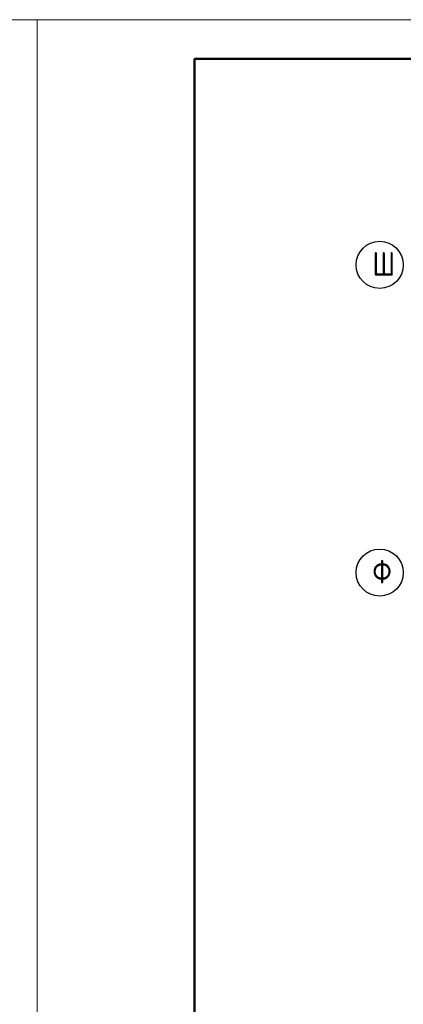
# Model space of a CAD drawing. Header units: millimetres. Extents: x 40580 to 1168286, y -220995 to 81020.
# Tile 392 of 419: x 1040445 to 1045326, y -111210 to -98668. Entities that reach past the tile are written whole.
import ezdxf

# ---------------------------------------------------------------- set-up
doc = ezdxf.new("R2010")
doc.units = ezdxf.units.MM
doc.linetypes.add('CENTER', pattern=[2, 1.25, -0.25, 0.25, -0.25])
doc.layers.add('Standard', color=7, linetype='Continuous', lineweight=25)
doc.layers.add('ОСИ', color=7, linetype='CENTER', lineweight=15)
doc.styles.add('ISOCPEUR', font='isocpeur.ttf')

msp = doc.modelspace()

# ---------------------------------------------------------------- linework, layer by layer
at = {"layer": 'Standard', "color": 7, "linetype": 'Continuous', "lineweight": 13, "transparency": 33554687}
for points in [[(998668.3, -128368.4), (1040668.3, -128368.4), (1040668.3, -98668.4), (998668.3, -98668.4), (998668.3, -128368.4)], [(1040668.3, -128368.4), (1061668.3, -128368.4), (1061668.3, -98668.4), (1040668.3, -98668.4), (1040668.3, -128368.4)]]:
    msp.add_lwpolyline(points, close=True, dxfattribs=at)
at = {"layer": 'Standard', "color": 7, "linetype": 'Continuous', "lineweight": 50, "transparency": 33554687}
msp.add_lwpolyline([(1042668.3, -99168.4), (1061168.3, -99168.4), (1061168.3, -127868.4), (1042668.3, -127868.4), (1042668.3, -99168.4)], close=True, dxfattribs=at)
at = {"layer": 'ОСИ', "color": 7, "linetype": 'Continuous', "lineweight": -3, "transparency": 33554687}
for centre in [(1045026.2, -101791.1), (1045026.2, -105711.1)]:
    msp.add_circle(centre, 300, dxfattribs=at)

# ---------------------------------------------------------------- texts
at = {"layer": 'ОСИ', "color": 7, "linetype": 'Continuous', "lineweight": 25, "transparency": 33554687, "char_height": 300, "width": 425, "attachment_point": 7, "style": 'ISOCPEUR'}
for s, insert in [('\\W0.83;Ш', (1044933.5, -101929.6)), ('\\W0.83;Ф', (1044933.5, -105849.6))]:
    msp.add_mtext(s, dxfattribs=dict(at, insert=insert))

doc.saveas('drawing.dxf')
